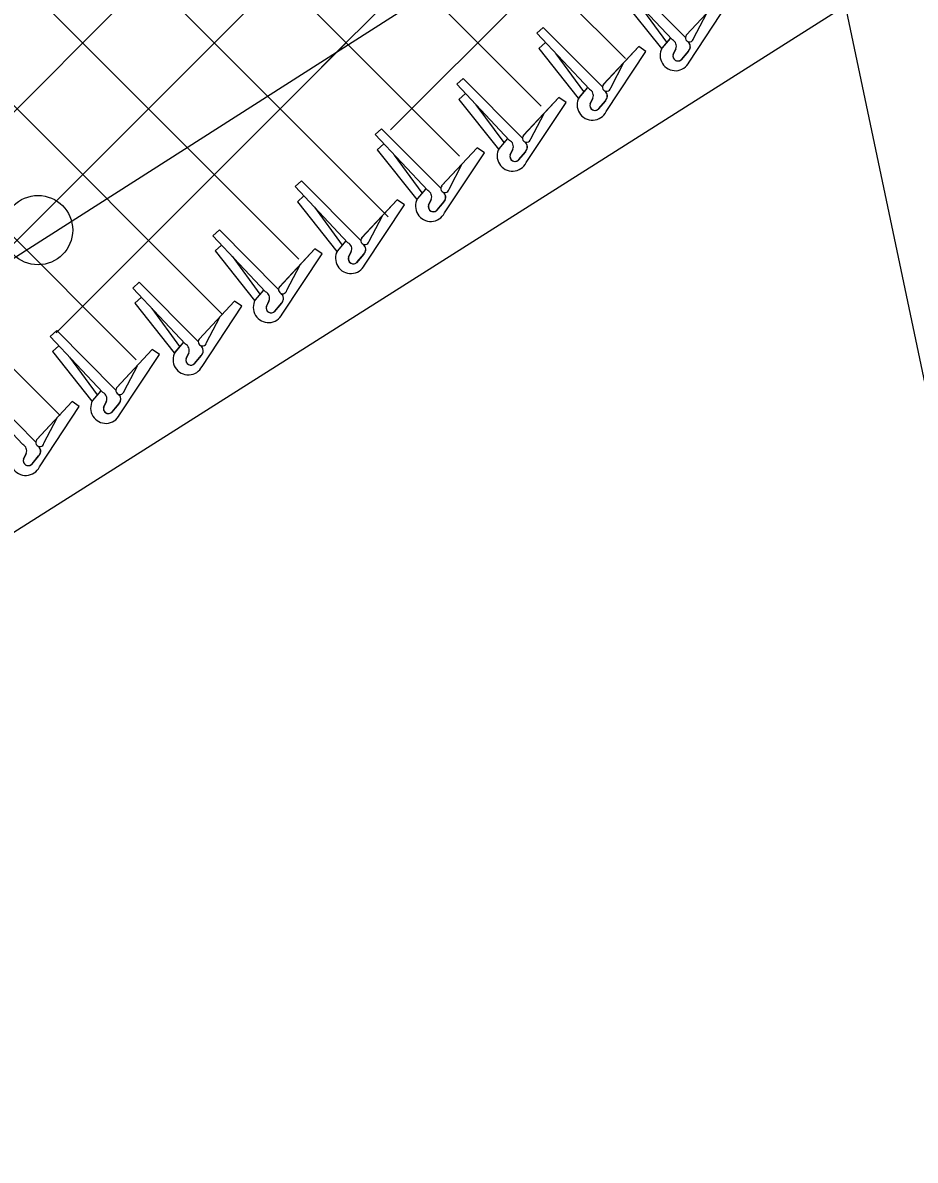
# Model space of a CAD drawing. Extents: x 0 to 1270, y 0 to 830.
# Drawn here: x 661.08 to 688.39, y 597.34 to 632.14 of the extents above; entities that cross this region are included whole.
import ezdxf

# ---------------------------------------------------------------- set-up
doc = ezdxf.new("R2010")
doc.units = 0
for name, color, linetype in [('CT_Dimensions', 7, 'Continuous'), ('sb_Chainlink Fence', 7, 'Continuous'), ('sb_Earth', 7, 'Continuous'), ('sb_Existing Structural Steel', 7, 'Continuous')]:
    doc.layers.add(name, color=color, linetype=linetype)

msp = doc.modelspace()

# ---------------------------------------------------------------- linework, layer by layer
at = {"layer": 'CT_Dimensions'}
msp.add_line((679.29, 665.77), (693.667, 597.343), dxfattribs=at)
at = {"layer": 'sb_Chainlink Fence'}
for p, q in [((640.993, 609.613), (716.208, 684.828)), ((639.735, 662.796), (674.44, 628.064)), ((637.282, 661.202), (672.265, 626.209)), ((634.889, 659.567), (669.531, 624.913)), ((632.689, 657.725), (667.185, 623.228)), ((632.694, 653.689), (664.548, 621.835)), ((632.699, 649.654), (662.222, 620.131)), ((670.226, 630.785), (687.137, 647.695)), ((672.336, 628.864), (685.047, 641.575)), ((668.67, 637.871), (676.941, 629.593)), ((675.851, 634.713), (679.518, 631.051)), ((651.902, 616.491), (668.943, 633.532)), ((681.357, 631.691), (679.545, 633.515)), ((680.958, 631.62), (679.347, 633.335)), ((679.414, 632.872), (680.619, 631.354)), ((679.933, 632.706), (680.78, 631.55)), ((682.466, 632.934), (681.38, 631.766)), ((682.466, 632.934), (681.386, 631.773)), ((681.468, 630.938), (682.688, 632.781)), ((681.608, 631.665), (682.014, 632.441)), ((676.808, 631.823), (677.006, 632.002)), ((678.818, 630.179), (677.006, 632.002)), ((678.419, 630.108), (676.808, 631.823)), ((680.887, 631.664), (680.641, 631.374)), ((680.891, 631.668), (680.643, 631.375)), ((662.102, 622.661), (670.986, 631.545)), ((676.875, 631.36), (677.073, 631.539)), ((676.875, 631.36), (678.079, 629.841)), ((679.926, 631.421), (678.84, 630.253)), ((679.926, 631.421), (678.847, 630.26)), ((680.149, 631.268), (679.926, 631.421)), ((680.624, 631.341), (680.609, 631.305)), ((680.643, 631.375), (680.624, 631.341)), ((680.982, 631.174), (681.064, 631.351)), ((681.063, 631.344), (680.982, 631.178)), ((677.394, 631.193), (678.241, 630.037)), ((678.929, 629.425), (680.149, 631.268)), ((681.445, 631.272), (681.222, 631.009)), ((681.243, 631.031), (681.445, 631.272)), ((679.069, 630.153), (679.475, 630.928)), ((674.361, 630.262), (674.559, 630.442)), ((675.972, 628.547), (674.361, 630.262)), ((676.371, 628.618), (674.559, 630.442)), ((674.428, 629.799), (674.626, 629.978)), ((678.348, 630.151), (678.102, 629.862)), ((678.351, 630.156), (678.103, 629.863)), ((674.428, 629.799), (675.633, 628.281)), ((674.947, 629.633), (675.795, 628.477)), ((677.48, 629.861), (676.394, 628.693)), ((677.48, 629.861), (676.401, 628.7)), ((676.482, 627.865), (677.703, 629.708)), ((677.703, 629.708), (677.48, 629.861)), ((678.085, 629.829), (678.07, 629.792)), ((678.103, 629.863), (678.085, 629.829)), ((678.442, 629.661), (678.524, 629.838)), ((678.524, 629.832), (678.443, 629.665)), ((678.906, 629.76), (678.683, 629.496)), ((678.703, 629.518), (678.906, 629.76)), ((676.622, 628.592), (677.029, 629.368)), ((671.862, 628.724), (672.06, 628.903)), ((673.872, 627.08), (672.06, 628.903)), ((673.473, 627.009), (671.862, 628.724)), ((675.901, 628.591), (675.656, 628.301)), ((675.905, 628.595), (675.657, 628.302)), ((671.929, 628.261), (672.127, 628.44)), ((671.929, 628.261), (673.134, 626.742)), ((674.981, 628.322), (673.895, 627.155)), ((674.981, 628.322), (673.902, 627.161)), ((673.984, 626.326), (675.204, 628.169)), ((675.204, 628.169), (674.981, 628.322)), ((675.639, 628.268), (675.623, 628.232)), ((675.657, 628.302), (675.639, 628.268)), ((675.996, 628.101), (676.078, 628.278)), ((676.077, 628.271), (675.996, 628.105)), ((676.459, 628.199), (676.236, 627.936)), ((676.257, 627.957), (676.459, 628.199)), ((672.448, 628.094), (673.296, 626.938)), ((674.123, 627.054), (674.53, 627.829)), ((669.416, 627.13), (669.614, 627.31)), ((671.027, 625.415), (669.416, 627.13)), ((671.426, 625.486), (669.614, 627.31)), ((669.482, 626.667), (669.681, 626.846)), ((673.403, 627.052), (673.157, 626.763)), ((673.406, 627.057), (673.158, 626.764)), ((669.482, 626.667), (670.687, 625.149)), ((670.002, 626.501), (670.849, 625.345)), ((672.534, 626.728), (671.448, 625.561)), ((672.534, 626.728), (671.455, 625.568)), ((671.537, 624.733), (672.757, 626.576)), ((672.757, 626.576), (672.534, 626.728)), ((673.14, 626.73), (673.124, 626.694)), ((673.158, 626.764), (673.14, 626.73)), ((673.497, 626.562), (673.579, 626.739)), ((673.579, 626.733), (673.497, 626.566)), ((673.96, 626.661), (673.737, 626.397)), ((673.758, 626.419), (673.96, 626.661)), ((671.676, 625.46), (672.083, 626.236)), ((666.899, 625.629), (667.097, 625.808)), ((668.909, 623.985), (667.097, 625.808)), ((668.51, 623.914), (666.899, 625.629)), ((670.956, 625.459), (670.71, 625.169)), ((670.959, 625.463), (670.711, 625.17)), ((666.966, 625.166), (667.164, 625.345)), ((666.966, 625.166), (668.171, 623.647)), ((670.018, 625.227), (668.932, 624.06)), ((670.018, 625.227), (668.939, 624.067)), ((669.02, 623.232), (670.241, 625.075)), ((670.241, 625.075), (670.018, 625.227)), ((670.693, 625.136), (670.677, 625.1)), ((670.711, 625.17), (670.693, 625.136)), ((671.05, 624.969), (671.132, 625.146)), ((671.132, 625.139), (671.05, 624.973)), ((671.513, 625.067), (671.291, 624.804)), ((671.311, 624.825), (671.513, 625.067)), ((667.485, 625), (668.333, 623.844)), ((669.16, 623.959), (669.567, 624.734)), ((664.444, 624.029), (664.642, 624.208)), ((666.055, 622.314), (664.444, 624.029)), ((666.454, 622.385), (664.642, 624.208)), ((664.511, 623.566), (664.709, 623.745)), ((668.195, 623.669), (668.176, 623.635)), ((668.439, 623.958), (668.193, 623.668)), ((668.443, 623.962), (668.195, 623.669)), ((668.534, 623.467), (668.616, 623.644)), ((668.615, 623.638), (668.534, 623.471)), ((664.511, 623.566), (665.715, 622.048)), ((665.03, 623.4), (665.877, 622.244)), ((667.562, 623.627), (666.476, 622.46)), ((667.562, 623.627), (666.483, 622.467)), ((666.565, 621.632), (667.785, 623.475)), ((667.785, 623.475), (667.562, 623.627)), ((668.176, 623.635), (668.161, 623.599)), ((668.997, 623.566), (668.774, 623.303)), ((668.795, 623.324), (668.997, 623.566)), ((666.704, 622.359), (667.111, 623.135)), ((661.921, 622.546), (662.119, 622.725)), ((663.931, 620.902), (662.119, 622.725)), ((663.532, 620.831), (661.921, 622.546)), ((661.988, 622.083), (662.186, 622.262)), ((665.984, 622.358), (665.738, 622.068)), ((665.987, 622.362), (665.739, 622.069)), ((661.988, 622.083), (663.193, 620.565)), ((662.507, 621.917), (663.355, 620.761)), ((665.04, 622.144), (663.954, 620.977)), ((665.04, 622.144), (663.961, 620.984)), ((664.043, 620.149), (665.263, 621.992)), ((665.263, 621.992), (665.04, 622.144)), ((665.721, 622.035), (665.706, 621.999)), ((665.739, 622.069), (665.721, 622.035)), ((666.078, 621.868), (666.16, 622.045)), ((666.16, 622.038), (666.079, 621.872)), ((666.542, 621.966), (666.319, 621.703)), ((666.339, 621.724), (666.542, 621.966)), ((664.182, 620.876), (664.589, 621.652)), ((661.08, 619.239), (659.47, 620.954)), ((661.479, 619.31), (659.668, 621.133)), ((663.462, 620.875), (663.216, 620.585)), ((663.465, 620.879), (663.217, 620.586)), ((662.588, 620.552), (661.502, 619.384)), ((662.588, 620.552), (661.509, 619.391)), ((662.811, 620.399), (662.588, 620.552)), ((663.199, 620.552), (663.183, 620.516)), ((663.217, 620.586), (663.199, 620.552)), ((663.556, 620.384), (663.638, 620.562)), ((663.638, 620.555), (663.556, 620.388)), ((661.591, 618.556), (662.811, 620.399)), ((664.019, 620.483), (663.796, 620.22)), ((663.817, 620.241), (664.019, 620.483)), ((661.73, 619.284), (662.137, 620.059)), ((661.104, 618.792), (661.186, 618.969)), ((661.186, 618.963), (661.104, 618.796)), ((661.567, 618.891), (661.344, 618.627)), ((661.365, 618.649), (661.567, 618.891))]:
    msp.add_line(p, q, dxfattribs=at)
for centre, radius, start, end in [((681.482, 631.688), 0.128, 138.9611, 350.0092), ((681.049, 631.146), 0.468, 150.7128, 333.6195), ((680.87, 631.43), 0.209, 336.423, 65.0975), ((681.31, 631.414), 0.195, 313.6069, 52.174), ((681.315, 631.414), 0.192, 320.1413, 52.9449), ((681.126, 631.127), 0.152, 160.674, 309.1571), ((681.126, 631.128), 0.152, 162.4544, 320.0765), ((678.943, 630.175), 0.128, 138.9611, 350.0092), ((678.331, 629.918), 0.209, 336.423, 65.0975), ((678.771, 629.901), 0.195, 313.6069, 52.174), ((678.776, 629.901), 0.192, 320.1413, 52.9449), ((678.51, 629.633), 0.468, 150.7128, 333.6195), ((678.587, 629.615), 0.152, 160.674, 309.1571), ((678.587, 629.615), 0.152, 162.4544, 320.0765), ((675.884, 628.357), 0.209, 336.423, 65.0975), ((676.496, 628.615), 0.128, 138.9611, 350.0092), ((676.063, 628.073), 0.468, 150.7128, 333.6195), ((676.324, 628.341), 0.195, 313.6069, 52.174), ((676.329, 628.341), 0.192, 320.1413, 52.9449), ((676.14, 628.054), 0.152, 160.674, 309.1571), ((676.14, 628.055), 0.152, 162.4544, 320.0765), ((673.997, 627.076), 0.128, 138.9611, 350.0092), ((673.385, 626.819), 0.209, 336.423, 65.0975), ((673.825, 626.802), 0.195, 313.6069, 52.174), ((673.831, 626.802), 0.192, 320.1413, 52.9449), ((673.565, 626.534), 0.468, 150.7128, 333.6195), ((673.641, 626.516), 0.152, 160.674, 309.1571), ((673.642, 626.516), 0.152, 162.4544, 320.0765), ((670.939, 625.225), 0.209, 336.423, 65.0975), ((671.55, 625.483), 0.128, 138.9611, 350.0092), ((671.118, 624.941), 0.468, 150.7128, 333.6195), ((671.379, 625.209), 0.195, 313.6069, 52.174), ((671.384, 625.209), 0.192, 320.1413, 52.9449), ((671.194, 624.922), 0.152, 160.674, 309.1571), ((671.195, 624.923), 0.152, 162.4544, 320.0765), ((669.034, 623.981), 0.128, 138.9611, 350.0092), ((668.601, 623.439), 0.468, 150.7128, 333.6195), ((668.422, 623.724), 0.209, 336.423, 65.0975), ((668.862, 623.707), 0.195, 313.6069, 52.174), ((668.867, 623.708), 0.192, 320.1413, 52.9449), ((668.678, 623.421), 0.152, 160.674, 309.1571), ((668.678, 623.422), 0.152, 162.4544, 320.0765), ((665.967, 622.124), 0.209, 336.423, 65.0975), ((666.579, 622.382), 0.128, 138.9611, 350.0092), ((666.407, 622.108), 0.195, 313.6069, 52.174), ((666.412, 622.108), 0.192, 320.1413, 52.9449), ((666.146, 621.84), 0.468, 150.7128, 333.6195), ((666.222, 621.821), 0.152, 160.674, 309.1571), ((666.223, 621.822), 0.152, 162.4544, 320.0765), ((664.056, 620.898), 0.128, 138.9611, 350.0092), ((663.624, 620.356), 0.468, 150.7128, 333.6195), ((663.444, 620.641), 0.209, 336.423, 65.0975), ((663.884, 620.625), 0.195, 313.6069, 52.174), ((663.89, 620.625), 0.192, 320.1413, 52.9449), ((663.7, 620.338), 0.152, 160.674, 309.1571), ((663.701, 620.339), 0.152, 162.4544, 320.0765), ((660.992, 619.049), 0.209, 336.423, 65.0975), ((661.604, 619.306), 0.128, 138.9611, 350.0092), ((661.432, 619.032), 0.195, 313.6069, 52.174), ((661.438, 619.032), 0.192, 320.1413, 52.9449), ((661.172, 618.764), 0.468, 150.7128, 333.6195), ((661.248, 618.746), 0.152, 160.674, 309.1571), ((661.249, 618.746), 0.152, 162.4544, 320.0765)]:
    msp.add_arc(centre, radius, start, end, dxfattribs=at)
at = {"layer": 'sb_Earth'}
msp.add_line((633.881, 599.502), (772.831, 687.523), dxfattribs=at)
at = {"layer": 'sb_Existing Structural Steel'}
msp.add_line((632.766, 607.059), (768.798, 693.845), dxfattribs=at)
msp.add_circle((661.548, 625.801), 1.06, dxfattribs=at)

doc.saveas('drawing.dxf')
